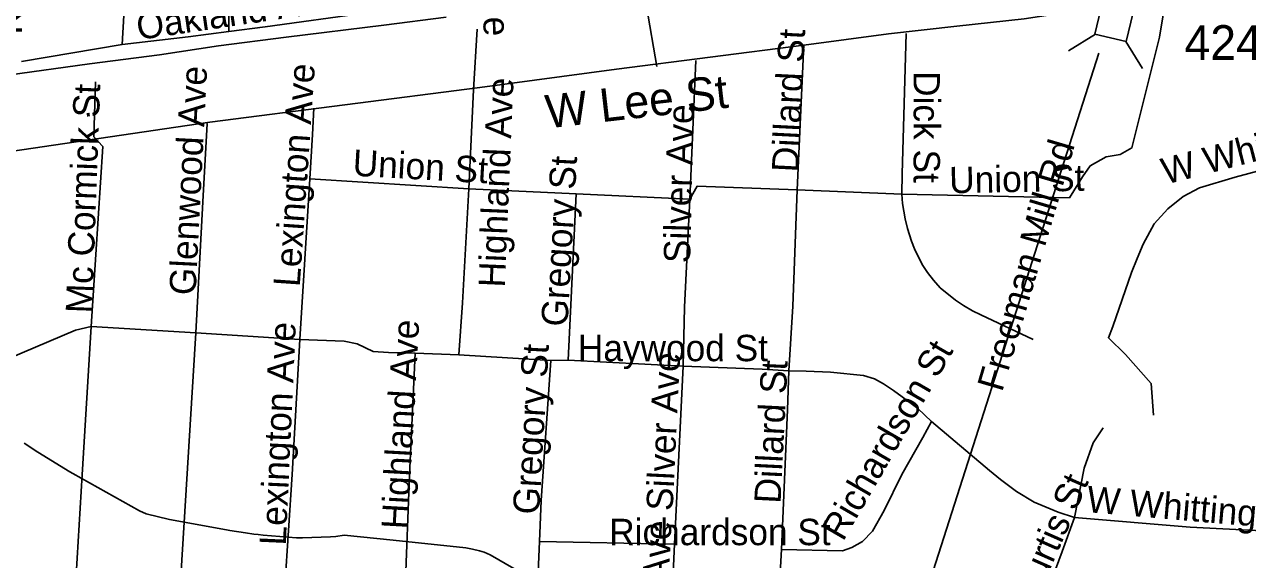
# Model space of a CAD drawing. Extents: x 1662474 to 1856135, y 779280 to 917889.
# Drawn here: x 1759792 to 1764199, y 841234 to 843161 of the extents above; entities that cross this region are included whole.
import ezdxf

# ---------------------------------------------------------------- set-up
doc = ezdxf.new("R2010")
doc.units = 0
for name, color, linetype in [('Exist Hydrographic Misc Water Feature', 7, 'Continuous'), ('Exist Railroad Mainline', 7, 'Continuous'), ('Exist Road Non-System Structure Non-Sys NCDOT Number Label', 7, 'Continuous'), ('Exist Road Non-System Type 51', 7, 'Continuous'), ('Exist Road Non-System Type 51 Label', 7, 'Continuous'), ('Exist Road Primary NC Label', 7, 'Continuous'), ('Exist Road Secondary Structure Standard Bridge CELL', 7, 'Continuous'), ('Exist Road Secondary Type 51 Label', 7, 'Continuous'), ('Exist Road Secondary Type 51 Number Label', 7, 'Continuous'), ('Exist Road Secondary Type 51 Undivided 4 Lane Attributed', 7, 'Continuous')]:
    doc.layers.add(name, color=color, linetype=linetype)

msp = doc.modelspace()

# ---------------------------------------------------------------- linework, layer by layer
at = {"layer": 'Exist Hydrographic Misc Water Feature'}
msp.add_lwpolyline([(1759790.4, 841652.4), (1759840, 841620), (1759955.7, 841549), (1759965.5, 841543), (1760206.5, 841409), (1760230.4, 841398.8), (1760314.3, 841378), (1760520, 841340.4), (1760532.1, 841338.3), (1760588.1, 841329.8), (1760618, 841325.5), (1760633.8, 841323.4), (1760651.8, 841321.3), (1760682, 841319), (1760771.8, 841312.2), (1760780, 841312.2), (1760793.9, 841312.1), (1760893.8, 841315.3), (1760913.9, 841317.2), (1760944, 841320.9), (1761120, 841303.4), (1761381.8, 841275.3), (1761405.8, 841271.1), (1761431.6, 841264.9), (1761447.6, 841260.7), (1761469.6, 841250.5), (1761555.1, 841201.8)], dxfattribs=at)
at = {"layer": 'Exist Railroad Mainline'}
for points in [[(1760278.6, 843051.6), (1760490.6, 843084), (1760734.8, 843114.8), (1761086.9, 843158.5), (1761311, 843187.5)], [(1759359.5, 842922.6), (1759471.9, 842942), (1759731.9, 842978.7), (1760026.2, 843018.7), (1760278.6, 843051.6)]]:
    msp.add_lwpolyline(points, dxfattribs=at)
at = {"layer": 'Exist Road Non-System Structure Non-Sys NCDOT Number Label'}
msp.add_line((1763662.2, 843057.4), (1762884.7, 840626.6), dxfattribs=at)
at = {"layer": 'Exist Road Non-System Type 51'}
for p, q in [((1761423.1, 843143.8), (1761410.1, 842925.7)), ((1760143.4, 843088.6), (1759781.5, 843026.9)), ((1762599.6, 843089.2), (1762575.9, 842564.8)), ((1762211.1, 843031.4), (1762189.1, 842531.9)), ((1760047.4, 842954.5), (1760042.1, 842756.4)), ((1761410.1, 842925.7), (1761392.5, 842568.9)), ((1760819.5, 842605.2), (1760784.4, 842025.7)), ((1761392.5, 842568.9), (1760819.5, 842605.2)), ((1761779.4, 842551.1), (1761392.5, 842568.9)), ((1761779.4, 842551.1), (1761750.8, 841951.4)), ((1762189.1, 842531.9), (1761779.4, 842551.1)), ((1762952.6, 842549.8), (1762575.9, 842564.8)), ((1763556.5, 842536.9), (1762952.6, 842549.8)), ((1760408.8, 842049.9), (1760032.4, 842073.2)), ((1760408.8, 842049.9), (1760353.6, 841153.2)), ((1760784.4, 842025.7), (1760408.8, 842049.9)), ((1761357.1, 841971.4), (1761199.9, 841976.9)), ((1761687.8, 841950.6), (1761357.1, 841971.4)), ((1761750.8, 841951.4), (1761687.8, 841950.6)), ((1762164.6, 841930.4), (1761750.8, 841951.4)), ((1762164.6, 841930.4), (1762134.1, 841289.4)), ((1763268.9, 841554.2), (1763059.4, 841730.4)), ((1761647.1, 841298.1), (1761622.1, 840645.9)), ((1762134.1, 841289.4), (1761647.1, 841298.1)), ((1762134.1, 841289.4), (1762100.1, 840630.2))]:
    msp.add_line(p, q, dxfattribs=at)
for points in [[(1760541.4, 843891.8), (1760526.9, 843258.2), (1760527.6, 843135.1)], [(1760174.4, 843795.2), (1760162.4, 843526.9), (1760118.2, 843518.5), (1760066, 843504.1), (1760054.1, 843454.5), (1760047.4, 843398.9), (1760054.1, 843342.9), (1760095.4, 843305.7), (1760129, 843284.7), (1760153.4, 843257.1), (1760143.4, 843088.6)], [(1762015.6, 843360.2), (1762032.6, 843225.9), (1762070.4, 843009.1)], [(1761448.1, 843265.2), (1761233.4, 843231.7), (1761024.8, 843203.1), (1760658.9, 843151.9), (1760527.6, 843135.1)], [(1763556.5, 842536.9), (1763604.5, 842611.8), (1763631.6, 842651.9), (1763688.8, 842684.2), (1763739.1, 842692.6), (1763781.1, 842716.2), (1763880.9, 843114.6), (1763904.8, 843254.5)], [(1760527.6, 843135.1), (1760381.5, 843115.7), (1760143.4, 843088.6)], [(1762952.6, 842549.8), (1762954.4, 842622.8), (1762968.4, 843128.5)], [(1760834, 842859), (1760829.8, 842764.5), (1760819.5, 842605.2)], [(1765521.6, 842829.4), (1765317.6, 842837.4), (1765141.5, 842848.5), (1765003.6, 842837.4), (1764926.9, 842822.8), (1764654.4, 842745.6), (1764154.6, 842610.9), (1764026, 842572.4), (1763967, 842541.1), (1763910.9, 842496.5), (1763862.2, 842443.2), (1763822.4, 842370), (1763801.4, 842318.4), (1763780.4, 842267.1), (1763712.9, 842072.4), (1763697.1, 842032.2), (1763759.4, 841971.6), (1763851, 841867.4), (1763859.9, 841753.5)], [(1760450.5, 842803.9), (1760434.5, 842522.5), (1760408.8, 842049.9)], [(1760042.1, 842756.4), (1760073.6, 842721.2), (1760032.4, 842073.2)], [(1761392.5, 842568.9), (1761370.1, 842158.2), (1761357.1, 841971.4)], [(1762575.9, 842564.8), (1762215.9, 842578.9), (1762189.1, 842531.9)], [(1762189.1, 842531.9), (1762169.4, 842143.2), (1762164.6, 841930.4)], [(1762575.9, 842564.8), (1762560.1, 842146.1), (1762545.5, 841913.9)], [(1762952.6, 842549.8), (1762955.9, 842516.2), (1762965.1, 842460.4), (1762973, 842425.4), (1762987.8, 842379.9), (1762998.1, 842353.2), (1763026.8, 842296.1), (1763045.4, 842266.9), (1763067.4, 842239.4), (1763091.6, 842212.8), (1763145.8, 842168), (1763174.9, 842148.7), (1763207.1, 842129.5), (1763237.4, 842115.2), (1763425.9, 842026.5)], [(1760032.4, 842073.2), (1759975.4, 842059.8), (1759637.9, 841917.2)], [(1760032.4, 842073.2), (1760000.1, 841538.8), (1759977.4, 841178.4)], [(1760784.4, 842025.7), (1760756, 841540.1), (1760729.5, 841136.9)], [(1761199.9, 841976.9), (1761103, 841979.2), (1761047.6, 841983.4), (1760990.4, 842010.4), (1760943.1, 842020.4), (1760784.4, 842025.7)], [(1761199.9, 841976.9), (1761184.6, 841664.8), (1761179.1, 841539.1), (1761163.6, 841128)], [(1761687.8, 841950.6), (1761653.1, 841446.7), (1761647.1, 841298.1)], [(1762545.5, 841913.9), (1762449.6, 841919.6), (1762164.6, 841930.4)], [(1762545.5, 841913.9), (1762540.5, 841772.9), (1762519.5, 841270.2)], [(1763059.4, 841730.4), (1763010.9, 841777.4), (1762954.1, 841819.9), (1762923.1, 841842.2), (1762887.2, 841866.6), (1762854.4, 841884.2), (1762815, 841896), (1762696.1, 841908.6), (1762607.9, 841912), (1762545.5, 841913.9)], [(1763059.4, 841730.4), (1763028.4, 841673.2), (1762952.6, 841540.1), (1762889.6, 841410.7), (1762846.9, 841335.7), (1762811.4, 841298.9), (1762773.4, 841276.6), (1762738.9, 841265.4), (1762519.5, 841270.2)], [(1763678.9, 841707.6), (1763642.9, 841653.8), (1763609.5, 841562.9), (1763575.6, 841385.5)], [(1763575.6, 841385.5), (1763516.4, 841404.7), (1763429.8, 841440.9), (1763366.5, 841478.9), (1763308.5, 841522.5), (1763268.9, 841554.2)], [(1763575.6, 841385.5), (1763530.5, 841262.4), (1763473.9, 841110.7), (1763440.5, 841002.9)], [(1764345.4, 841331.7), (1763992.1, 841350.1), (1763575.6, 841385.5)], [(1762519.5, 841270.2), (1762505.4, 841012.9), (1762497.8, 840773.2), (1762496.1, 840725.9), (1762494.4, 840693.2), (1762486.6, 840663.8), (1762469.4, 840641.2), (1762443.9, 840622.5), (1762393.2, 840612.2), (1762139.4, 840629.4), (1762100.1, 840630.2)]]:
    msp.add_lwpolyline(points, dxfattribs=at)
at = {"layer": 'Exist Road Secondary Structure Standard Bridge CELL'}
for p, q in [((1763650.4, 843125.5), (1763554, 843066.3)), ((1763760.5, 843099.2), (1763819.7, 843002.7))]:
    msp.add_line(p, q, dxfattribs=at)
msp.add_lwpolyline([(1763818.7, 843340.1), (1763761, 843099.1), (1763648.4, 843126), (1763706.1, 843367.1)], close=True, dxfattribs=at)
at = {"layer": 'Exist Road Secondary Type 51 Undivided 4 Lane Attributed'}
msp.add_lwpolyline([(1759658.6, 842690.8), (1760459.9, 842809.1), (1761433, 842933.7), (1761925.4, 842999.2), (1762599.3, 843086.7), (1762905.4, 843127.2), (1763150.7, 843154.1), (1763393.8, 843181.1), (1763733.6, 843233.1)], dxfattribs=at)

# ---------------------------------------------------------------- texts
at = {"layer": 'Exist Road Non-System Type 51 Label'}
for s, rotation, p in [('Kenilworth St', 89.2133, (1759782.4, 843124.5)), ('Highland Ave', 272.1266, (1761418.9, 843872)), ('Oakland Ave', 8.412, (1760202.7, 843104.7)), ('Dillard St', 87.1221, (1762579.1, 842626.9)), ('Glenwood Ave', 87.0735, (1760408, 842184)), ('Lexington Ave', 86.0571, (1760783.4, 842214)), ('Highland Ave', 87.5819, (1761522.4, 842212.3)), ('Dick St', 270, (1762995.2, 842992.9)), ('Mc Cormick St', 87.9312, (1760035, 842119.4)), ('W Whittington St', 14.4589, (1763903.2, 842583.8)), ('Silver Ave', 88.5426, (1762189.7, 842300.3)), ('Freeman Mill Rd', 73.5968, (1763314.2, 841834.3)), ('Union St', 356.7441, (1760972.4, 842616.2)), ('Gregory St', 86.7346, (1761748, 842071)), ('Union St', 1.0786, (1763124.5, 842552.7)), ('Lexington Ave', 87.3935, (1760733.2, 841283)), ('Highland Ave', 86.822, (1761172.6, 841341.1)), ('Gregory St', 86.702, (1761645.9, 841394)), ('Richardson St', 59.9568, (1762741.1, 841295.9)), ('Silver Ave', 87.2365, (1762126.9, 841407.1)), ('Dillard St', 87.1241, (1762515.9, 841433.8)), ('Curtis St', 66.1975, (1763430.8, 841069)), ('W Whittington St', 355.098, (1763616.5, 841404.7)), ('Silver Ave', 87.2955, (1762096.4, 840801.2))]:
    msp.add_text(s, height=95, rotation=rotation, dxfattribs=at).set_placement(p)
for s, p in [('Haywood St', (1761785.7, 841948)), ('Richardson St', (1761898.7, 841285.4))]:
    msp.add_text(s, height=95, dxfattribs=at).set_placement(p)
at = {"layer": 'Exist Road Primary NC Label'}
msp.add_text('.', height=82, rotation=7.6012, dxfattribs=at).set_placement((1760007.3, 842827.6))
at = {"layer": 'Exist Road Secondary Type 51 Label'}
msp.add_text('W Lee St', height=120, rotation=6.5585, dxfattribs=at).set_placement((1761676.1, 842786.2))
at = {"layer": 'Exist Road Secondary Type 51 Number Label'}
msp.add_text('4240', height=125, dxfattribs=at).set_placement((1763971.3, 843033.2))

doc.saveas('drawing.dxf')
